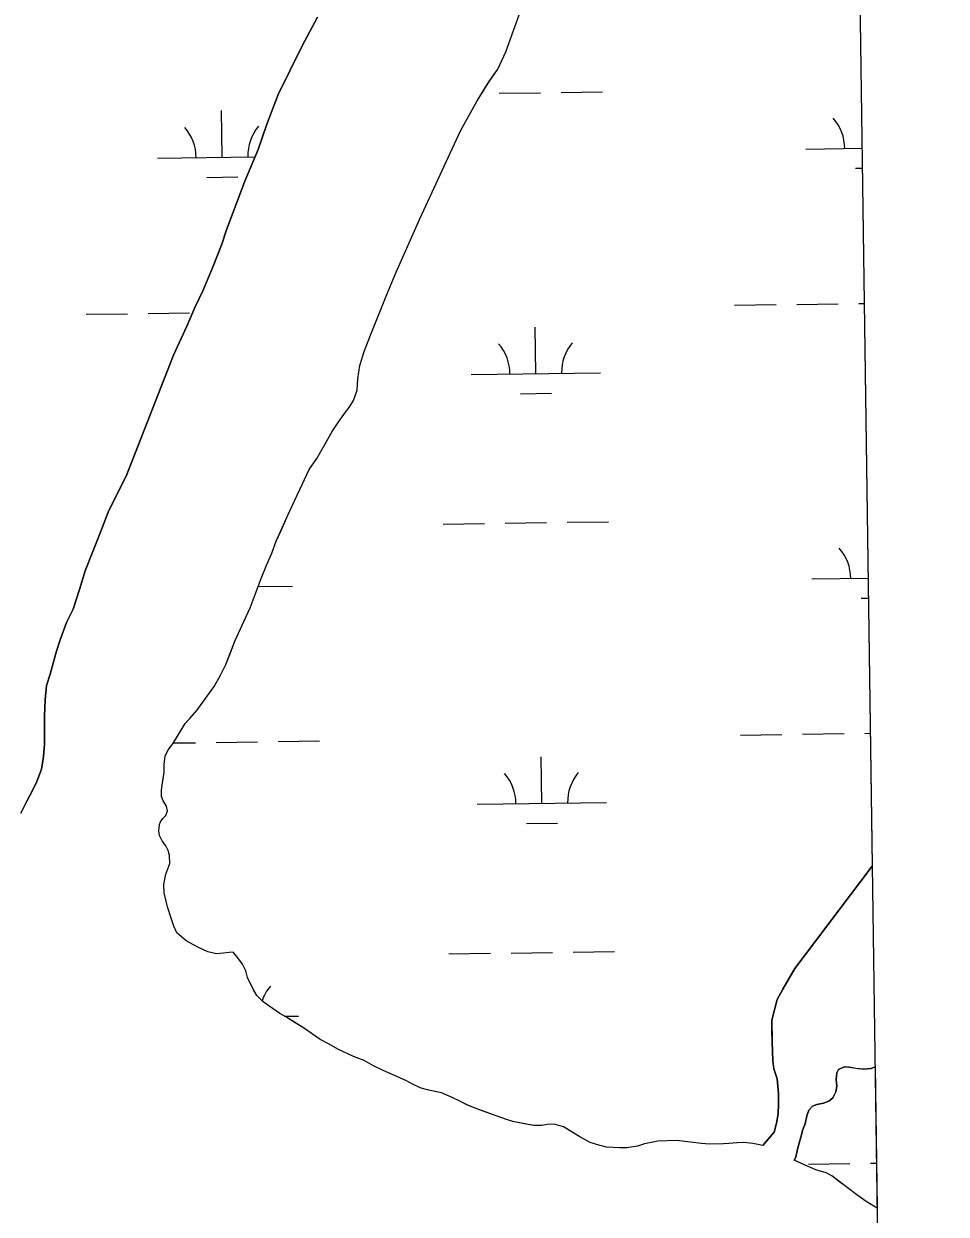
# Model space of a CAD drawing. Extents: x 3767014 to 3805179, y 361544 to 387384.
# Drawn here: x 3802347 to 3803060, y 371130 to 372051 of the extents above; entities that cross this region are included whole.
import ezdxf

# ---------------------------------------------------------------- set-up
doc = ezdxf.new("R2010")
doc.units = 0
for name, color, linetype in [('V-GRID-FRAM', 7, 'Continuous'), ('V-TOPO-SHOR', 7, 'Continuous'), ('V-WETL-SWMP', 7, 'Continuous')]:
    doc.layers.add(name, color=color, linetype=linetype)

msp = doc.modelspace()

# ---------------------------------------------------------------- linework, layer by layer
at = {"layer": 'V-GRID-FRAM'}
msp.add_lwpolyline([(3771006.872, 385146.094), (3802799.803, 385587.734), (3803060.286, 367407.215), (3771251.489, 366965.353), (3771006.872, 385146.094)], dxfattribs=at)
at = {"layer": 'V-TOPO-SHOR'}
for points in [[(3802495.514, 371331.505), (3802488.911, 371333.025), (3802481.291, 371336.529), (3802472.253, 371341.614), (3802465.001, 371347.717), (3802462.545, 371352.876), (3802460.68, 371359.038), (3802457.786, 371367.785), (3802455.267, 371378.73), (3802454.796, 371385.109), (3802456.5, 371393.113), (3802459.598, 371401.329), (3802459.328, 371407.51), (3802458.284, 371411.49), (3802456.449, 371415.059), (3802453.61, 371418.819), (3802451.568, 371422.985), (3802450.925, 371426.77), (3802451.47, 371431.564), (3802452.244, 371433.567), (3802454.21, 371436.184), (3802456.381, 371438.404), (3802457.735, 371442.011), (3802456.895, 371445.794), (3802454.454, 371449.754), (3802453.016, 371453.33), (3802453.161, 371458.121), (3802453.514, 371462.114), (3802454.452, 371467.314), (3802455.197, 371471.912), (3802455.128, 371478.097), (3802455.853, 371484.489), (3802458.191, 371489.305), (3802461.728, 371493.934), (3802467.409, 371503.179), (3802471.524, 371509.81), (3802474.676, 371513.437), (3802480.388, 371519.886), (3802486.28, 371528.136), (3802493.743, 371538.396), (3802498.832, 371547.034), (3802502.926, 371555.462), (3802506.416, 371564.281), (3802509.903, 371573.3), (3802515.546, 371585.934), (3802521.579, 371599.172), (3802525.452, 371609.593), (3802530.097, 371622.018), (3802534.561, 371632.842), (3802538.455, 371641.468), (3802541.94, 371650.686), (3802545.635, 371659.107), (3802550.886, 371670.941), (3802567.442, 371706.248), (3802573.332, 371714.694), (3802579.591, 371725.54), (3802585.26, 371735.78), (3802590.359, 371743.421), (3802595.465, 371750.663), (3802598.217, 371754.286), (3802601.746, 371759.713), (3802604.447, 371767.727), (3802604.949, 371776.312), (3802606.624, 371786.706), (3802609.893, 371797.517), (3802614.736, 371810.143), (3802621.136, 371826.181), (3802627.344, 371841.813), (3802634.729, 371859.057), (3802653.011, 371900.171), (3802684.555, 371968.372), (3802697.256, 371991.663), (3802706.27, 372006.133), (3802713.337, 372016.19), (3802719.571, 372029.431), (3802725.365, 372046.056), (3802730.983, 372060.888)], [(3802344.196, 371440.282), (3802348.875, 371449.716), (3802352.979, 371457.344), (3802356.684, 371464.768), (3802360.166, 371474.388), (3802361.651, 371484.181), (3802362.537, 371493.768), (3802362.423, 371503.942), (3802362.486, 371515.716), (3802362.943, 371528.093), (3802364.215, 371539.08), (3802366.906, 371547.891), (3802369.202, 371556.496), (3802371.891, 371565.706), (3802374.584, 371574.517), (3802379.618, 371587.943), (3802384.687, 371598.177), (3802389.7, 371613.4), (3802394.126, 371627.816), (3802405.951, 371657.88), (3802411.761, 371673.31), (3802418.782, 371687.558), (3802425.806, 371701.208), (3802462.246, 371794.806), (3802472.765, 371817.272), (3802478.985, 371831.711), (3802485.217, 371844.951), (3802493.183, 371863.6), (3802499.774, 371880.633), (3802503.438, 371891.649), (3802508.666, 371905.477), (3802517.571, 371929.324), (3802527.866, 371953.786), (3802534.236, 371972.615), (3802543.339, 371996.462), (3802552.702, 372015.324), (3802561.863, 372034.186), (3802573.783, 372056.272)], [(3802918.418, 371183.111), (3802922.586, 371187.987), (3802927.149, 371193.47), (3802929.082, 371200.331), (3802930.202, 371207.783), (3802930.522, 371215.029), (3802930.626, 371223.477), (3802929.491, 371234.727), (3802926.989, 371242.542), (3802926.114, 371248.565), (3802925.832, 371255.803), (3802925.543, 371263.444), (3802925.447, 371271.89), (3802925.35, 371280.135), (3802929.393, 371296.068), (3802933.925, 371304.166), (3802943.195, 371320.161), (3803003.087, 371399.413)], [(3802918.418, 371183.111), (3802910.619, 371184.618), (3802903.826, 371185.538), (3802898.64, 371185.28), (3802892.06, 371184.805), (3802887.876, 371184.358), (3802877.503, 371184.239), (3802870.712, 371184.76), (3802851.93, 371187.139), (3802837.17, 371186.57), (3802826.819, 371184.457), (3802821.453, 371182.599), (3802813.087, 371181.307), (3802807.498, 371181.442), (3802797.318, 371181.923), (3802791.514, 371183.453), (3802784.905, 371185.573), (3802776.875, 371189.869), (3802769.44, 371194.375), (3802764.218, 371197.506), (3802756.81, 371199.618), (3802751.426, 371199.356), (3802747.445, 371198.512), (3802740.86, 371198.637), (3802734.059, 371199.956), (3802725.062, 371201.647), (3802720.057, 371203.185), (3802712.842, 371205.897), (3802704.828, 371208.797), (3802697.816, 371211.312), (3802689.998, 371214.415), (3802684.579, 371217.147), (3802677.96, 371220.262), (3802669.737, 371223.958), (3802664.538, 371224.896), (3802659.938, 371225.843), (3802653.933, 371227.569), (3802647.715, 371230.291), (3802642.094, 371233.418), (3802633.271, 371237.309), (3802624.647, 371241.2), (3802617.221, 371244.907), (3802609.989, 371249.014), (3802601.777, 371251.914), (3802589.538, 371257.759), (3802582.91, 371261.474), (3802575.886, 371265.185), (3802563.618, 371273.622), (3802556.581, 371278.132), (3802549.348, 371282.638), (3802544.728, 371285.378), (3802538.696, 371289.3), (3802531.657, 371294.209), (3802526.812, 371299.14), (3802524.168, 371303.501), (3802522.122, 371307.867), (3802519.666, 371313.225), (3802518.411, 371318.398), (3802515.761, 371323.356), (3802511.501, 371329.293), (3802508.47, 371332.65), (3802505.478, 371332.615), (3802501.095, 371331.968), (3802495.514, 371331.505)], [(3803005.314, 371243.98), (3803002.208, 371242.802), (3802995.978, 371242.327), (3802990.34, 371242.865), (3802985.101, 371243.812), (3802981.277, 371243.969), (3802977.077, 371241.909), (3802975.696, 371239.48), (3802975.154, 371234.245), (3802975.614, 371229.021), (3802974.859, 371224.788), (3802972.502, 371219.934), (3802969.511, 371217.487), (3802965.305, 371216.031), (3802960.091, 371214.765), (3802956.888, 371213.52), (3802954.106, 371210.472), (3802952.548, 371206.028), (3802951.208, 371199.98), (3802949.449, 371195.534)], [(3802949.449, 371195.534), (3802947.907, 371189.685), (3802946.553, 371185.042), (3802945.2, 371180.401), (3802943.862, 371174.151), (3802942.691, 371171.816)], [(3803006.882, 371134.58), (3803006.767, 371134.641), (3802998.327, 371139.732), (3802991.083, 371145.037), (3802983.634, 371150.736), (3802975.787, 371156.632), (3802971.762, 371159.579), (3802967.347, 371161.924), (3802959.536, 371164.427), (3802951.114, 371167.923), (3802942.691, 371171.816)]]:
    msp.add_lwpolyline(points, dxfattribs=at)
at = {"layer": 'V-WETL-SWMP'}
for p, q in [((3802985.468, 372629.15), (3803003.087, 371399.413)), ((3802725.366, 372046.057), (3802730.983, 372060.887)), ((3802573.782, 372056.271), (3802561.863, 372034.186)), ((3802719.571, 372029.43), (3802725.366, 372046.057)), ((3802561.863, 372034.186), (3802552.702, 372015.325)), ((3802713.337, 372016.19), (3802719.571, 372029.43)), ((3802552.702, 372015.325), (3802543.34, 371996.462)), ((3802706.27, 372006.132), (3802713.337, 372016.19)), ((3802697.257, 371991.663), (3802706.27, 372006.132)), ((3802543.34, 371996.462), (3802534.236, 371972.614)), ((3802714.307, 371997.367), (3802746.304, 371997.812)), ((3802762.302, 371998.034), (3802794.299, 371998.478)), ((3802684.555, 371968.372), (3802697.257, 371991.663)), ((3802499.909, 371947.954), (3802499.409, 371983.951)), ((3802534.236, 371972.614), (3802527.867, 371953.785)), ((3802653.012, 371900.171), (3802684.555, 371968.372)), ((3802527.867, 371953.785), (3802517.572, 371929.324)), ((3802951.773, 371954.231), (3802995.13, 371954.834)), ((3802449.913, 371947.26), (3802525.563, 371948.311)), ((3802488.124, 371932.358), (3802512.122, 371932.692)), ((3802989.984, 371939.33), (3802995.351, 371939.404)), ((3802517.572, 371929.324), (3802503.438, 371891.65)), ((3802634.728, 371859.058), (3802653.012, 371900.171)), ((3802503.438, 371891.65), (3802499.773, 371880.634)), ((3802499.773, 371880.634), (3802493.184, 371863.599)), ((3802493.184, 371863.599), (3802485.217, 371844.951)), ((3802627.343, 371841.814), (3802634.728, 371859.058)), ((3802485.217, 371844.951), (3802478.984, 371831.711)), ((3802614.737, 371810.144), (3802627.343, 371841.814)), ((3802478.984, 371831.711), (3802472.764, 371817.273)), ((3802896.602, 371833.382), (3802928.599, 371833.827)), ((3802944.598, 371834.049), (3802976.595, 371834.494)), ((3802992.593, 371834.716), (3802996.85, 371834.775)), ((3802394.743, 371826.411), (3802426.74, 371826.855)), ((3802442.738, 371827.078), (3802474.735, 371827.522)), ((3802472.764, 371817.273), (3802462.247, 371794.805)), ((3802742.73, 371780.498), (3802742.23, 371816.495)), ((3802609.893, 371797.518), (3802614.737, 371810.144)), ((3802462.247, 371794.805), (3802425.807, 371701.207)), ((3802606.625, 371786.706), (3802609.893, 371797.518)), ((3802604.948, 371776.312), (3802606.625, 371786.706)), ((3802604.448, 371767.726), (3802604.948, 371776.312)), ((3802692.735, 371779.804), (3802792.725, 371781.193)), ((3802601.746, 371759.714), (3802604.448, 371767.726)), ((3802598.217, 371754.286), (3802601.746, 371759.714)), ((3802730.946, 371764.902), (3802754.943, 371765.235)), ((3802590.36, 371743.422), (3802595.465, 371750.663)), ((3802595.465, 371750.663), (3802598.217, 371754.286)), ((3802585.26, 371735.781), (3802590.36, 371743.422)), ((3802579.591, 371725.541), (3802585.26, 371735.781)), ((3802573.331, 371714.694), (3802579.591, 371725.541)), ((3802567.442, 371706.247), (3802573.331, 371714.694)), ((3802550.886, 371670.94), (3802567.442, 371706.247)), ((3802425.807, 371701.207), (3802418.781, 371687.558)), ((3802418.781, 371687.558), (3802411.761, 371673.311)), ((3802411.761, 371673.311), (3802405.952, 371657.881)), ((3802541.94, 371650.685), (3802550.886, 371670.94)), ((3802718.928, 371664.724), (3802750.925, 371665.169)), ((3802766.923, 371665.391), (3802798.92, 371665.835)), ((3802405.952, 371657.881), (3802394.125, 371627.816)), ((3802670.932, 371664.058), (3802702.929, 371664.502)), ((3802538.454, 371641.467), (3802541.94, 371650.685)), ((3802534.562, 371632.842), (3802538.454, 371641.467)), ((3802394.125, 371627.816), (3802389.701, 371613.399)), ((3802530.097, 371622.017), (3802534.562, 371632.842)), ((3802521.579, 371599.173), (3802530.097, 371622.017)), ((3802956.394, 371621.588), (3802999.896, 371622.193)), ((3802389.701, 371613.399), (3802384.687, 371598.177)), ((3802527.717, 371615.634), (3802554.525, 371616.006)), ((3802994.605, 371606.687), (3803000.117, 371606.763)), ((3802384.687, 371598.177), (3802379.617, 371587.943)), ((3802509.904, 371573.3), (3802521.579, 371599.173)), ((3802379.617, 371587.943), (3802374.583, 371574.517)), ((3802374.583, 371574.517), (3802371.89, 371565.706)), ((3802502.926, 371555.462), (3802509.904, 371573.3)), ((3802371.89, 371565.706), (3802369.202, 371556.497)), ((3802369.202, 371556.497), (3802366.906, 371547.891)), ((3802498.832, 371547.035), (3802502.926, 371555.462)), ((3802366.906, 371547.891), (3802364.214, 371539.081)), ((3802493.743, 371538.397), (3802498.832, 371547.035)), ((3802364.214, 371539.081), (3802362.943, 371528.092)), ((3802480.387, 371519.887), (3802493.743, 371538.397)), ((3802362.943, 371528.092), (3802362.486, 371515.716)), ((3802471.524, 371509.809), (3802480.387, 371519.887)), ((3802362.486, 371515.716), (3802362.422, 371503.943)), ((3802461.729, 371493.934), (3802471.524, 371509.809)), ((3802362.422, 371503.943), (3802362.538, 371493.768)), ((3802901.223, 371500.739), (3802933.22, 371501.184)), ((3802949.218, 371501.406), (3802981.215, 371501.851)), ((3802997.214, 371502.073), (3803001.616, 371502.134)), ((3802362.538, 371493.768), (3802361.65, 371484.181)), ((3802458.191, 371489.305), (3802461.729, 371493.934)), ((3802462.165, 371494.64), (3802479.356, 371494.879)), ((3802495.354, 371495.101), (3802527.351, 371495.546)), ((3802543.35, 371495.768), (3802575.347, 371496.213)), ((3802361.65, 371484.181), (3802360.166, 371474.387)), ((3802455.127, 371478.096), (3802455.852, 371484.489)), ((3802455.852, 371484.489), (3802458.191, 371489.305)), ((3802747.351, 371447.855), (3802746.851, 371483.852)), ((3802360.166, 371474.387), (3802356.685, 371464.769)), ((3802453.514, 371462.115), (3802455.198, 371471.911)), ((3802455.198, 371471.911), (3802455.127, 371478.096)), ((3802356.685, 371464.769), (3802352.979, 371457.344)), ((3802453.338, 371460.124), (3802453.514, 371462.115)), ((3802352.979, 371457.344), (3802348.876, 371449.715)), ((3802453.016, 371453.33), (3802453.161, 371458.121)), ((3802454.454, 371449.755), (3802453.016, 371453.33)), ((3802453.161, 371458.121), (3802453.338, 371460.124)), ((3802348.876, 371449.715), (3802344.196, 371440.283)), ((3802456.894, 371445.793), (3802454.454, 371449.755)), ((3802457.735, 371442.011), (3802456.894, 371445.793)), ((3802697.356, 371447.161), (3802797.346, 371448.55)), ((3802452.245, 371433.568), (3802454.21, 371436.184)), ((3802454.21, 371436.184), (3802456.38, 371438.404)), ((3802456.38, 371438.404), (3802457.735, 371442.011)), ((3802450.926, 371426.769), (3802451.47, 371431.564)), ((3802451.568, 371422.985), (3802450.926, 371426.769)), ((3802451.47, 371431.564), (3802452.245, 371433.568)), ((3802735.566, 371432.259), (3802759.564, 371432.592)), ((3802453.611, 371418.819), (3802451.568, 371422.985)), ((3802456.448, 371415.06), (3802453.611, 371418.819)), ((3802458.284, 371411.49), (3802456.448, 371415.06)), ((3802459.328, 371407.511), (3802458.284, 371411.49)), ((3802459.598, 371401.329), (3802459.328, 371407.511)), ((3802456.5, 371393.112), (3802459.598, 371401.329)), ((3803003.087, 371399.413), (3802943.195, 371320.162)), ((3802454.795, 371385.11), (3802456.5, 371393.112)), ((3802455.267, 371378.73), (3802454.795, 371385.11)), ((3802457.786, 371367.785), (3802455.267, 371378.73)), ((3802460.68, 371359.039), (3802457.786, 371367.785)), ((3802462.546, 371352.875), (3802460.68, 371359.039)), ((3802465, 371347.716), (3802462.546, 371352.875)), ((3802472.253, 371341.613), (3802465, 371347.716)), ((3802481.29, 371336.529), (3802472.253, 371341.613)), ((3802488.912, 371333.025), (3802481.29, 371336.529)), ((3802495.514, 371331.504), (3802488.912, 371333.025)), ((3802771.544, 371332.748), (3802803.541, 371333.193)), ((3802501.095, 371331.967), (3802495.514, 371331.504)), ((3802505.478, 371332.616), (3802501.095, 371331.967)), ((3802508.47, 371332.65), (3802505.478, 371332.616)), ((3802511.501, 371329.293), (3802508.47, 371332.65)), ((3802515.76, 371323.356), (3802511.501, 371329.293)), ((3802675.553, 371331.415), (3802707.55, 371331.859)), ((3802723.549, 371332.081), (3802755.546, 371332.526)), ((3802518.41, 371318.398), (3802515.76, 371323.356)), ((3802519.667, 371313.225), (3802518.41, 371318.398)), ((3802943.195, 371320.162), (3802933.926, 371304.166)), ((3802524.168, 371303.5), (3802519.667, 371313.225)), ((3802526.812, 371299.14), (3802524.168, 371303.5)), ((3802531.657, 371294.208), (3802526.812, 371299.14)), ((3802933.926, 371304.166), (3802929.393, 371296.069)), ((3802538.696, 371289.3), (3802531.657, 371294.208)), ((3802544.727, 371285.378), (3802538.696, 371289.3)), ((3802929.393, 371296.069), (3802925.351, 371280.134)), ((3802549.348, 371282.638), (3802544.727, 371285.378)), ((3802548.377, 371283.214), (3802559.145, 371283.363)), ((3802563.618, 371273.623), (3802549.348, 371282.638)), ((3802925.351, 371280.134), (3802925.543, 371263.443)), ((3802575.885, 371265.184), (3802563.618, 371273.623)), ((3802582.911, 371261.474), (3802575.885, 371265.184)), ((3802589.538, 371257.758), (3802582.911, 371261.474)), ((3802925.543, 371263.443), (3802926.115, 371248.566)), ((3802601.777, 371251.913), (3802589.538, 371257.758)), ((3802609.99, 371249.014), (3802601.777, 371251.913)), ((3802617.221, 371244.907), (3802609.99, 371249.014)), ((3802624.646, 371241.201), (3802617.221, 371244.907)), ((3802642.094, 371233.419), (3802624.646, 371241.201)), ((3802926.115, 371248.566), (3802926.989, 371242.542)), ((3802926.989, 371242.542), (3802929.492, 371234.727)), ((3802975.696, 371239.48), (3802977.077, 371241.909)), ((3802977.077, 371241.909), (3802981.277, 371243.969)), ((3802981.277, 371243.969), (3802985.1, 371243.811)), ((3802985.1, 371243.811), (3802990.34, 371242.866)), ((3802990.34, 371242.866), (3802995.978, 371242.327)), ((3802995.978, 371242.327), (3803002.207, 371242.801)), ((3803002.207, 371242.801), (3803005.314, 371243.979)), ((3803005.314, 371243.979), (3803006.882, 371134.58)), ((3802647.716, 371230.291), (3802642.094, 371233.419)), ((3802929.492, 371234.727), (3802930.626, 371223.477)), ((3802975.153, 371234.245), (3802975.696, 371239.48)), ((3802975.615, 371229.021), (3802975.153, 371234.245)), ((3802653.933, 371227.569), (3802647.716, 371230.291)), ((3802659.938, 371225.842), (3802653.933, 371227.569)), ((3802669.737, 371223.959), (3802659.938, 371225.842)), ((3802677.96, 371220.262), (3802669.737, 371223.959)), ((3802930.626, 371223.477), (3802930.522, 371215.029)), ((3802972.501, 371219.934), (3802974.859, 371224.788)), ((3802974.859, 371224.788), (3802975.615, 371229.021)), ((3802684.58, 371217.146), (3802677.96, 371220.262)), ((3802689.999, 371214.415), (3802684.58, 371217.146)), ((3802697.816, 371211.312), (3802689.999, 371214.415)), ((3802930.522, 371215.029), (3802930.203, 371207.784)), ((3802954.106, 371210.472), (3802956.887, 371213.52)), ((3802956.887, 371213.52), (3802960.091, 371214.764)), ((3802960.091, 371214.764), (3802965.305, 371216.03)), ((3802965.305, 371216.03), (3802969.512, 371217.487)), ((3802969.512, 371217.487), (3802972.501, 371219.934)), ((3802712.842, 371205.897), (3802697.816, 371211.312)), ((3802720.056, 371203.186), (3802712.842, 371205.897)), ((3802930.203, 371207.784), (3802929.082, 371200.33)), ((3802951.209, 371199.98), (3802952.548, 371206.029)), ((3802952.548, 371206.029), (3802954.106, 371210.472)), ((3802725.062, 371201.647), (3802720.056, 371203.186)), ((3802740.86, 371198.636), (3802725.062, 371201.647)), ((3802747.445, 371198.512), (3802740.86, 371198.636)), ((3802751.426, 371199.356), (3802747.445, 371198.512)), ((3802756.811, 371199.617), (3802751.426, 371199.356)), ((3802764.217, 371197.507), (3802756.811, 371199.617)), ((3802776.875, 371189.87), (3802764.217, 371197.507)), ((3802929.082, 371200.33), (3802927.149, 371193.469)), ((3802947.908, 371189.685), (3802949.45, 371195.535)), ((3802949.45, 371195.535), (3802951.209, 371199.98)), ((3802784.905, 371185.573), (3802776.875, 371189.87)), ((3802837.17, 371186.57), (3802826.819, 371184.457)), ((3802851.929, 371187.139), (3802837.17, 371186.57)), ((3802870.712, 371184.76), (3802851.929, 371187.139)), ((3802927.149, 371193.469), (3802918.418, 371183.112)), ((3802945.199, 371180.402), (3802947.908, 371189.685)), ((3802791.514, 371183.454), (3802784.905, 371185.573)), ((3802797.318, 371181.924), (3802791.514, 371183.454)), ((3802807.499, 371181.442), (3802797.318, 371181.924)), ((3802813.088, 371181.306), (3802807.499, 371181.442)), ((3802821.453, 371182.599), (3802813.088, 371181.306)), ((3802826.819, 371184.457), (3802821.453, 371182.599)), ((3802877.502, 371184.239), (3802870.712, 371184.76)), ((3802887.876, 371184.358), (3802877.502, 371184.239)), ((3802892.061, 371184.805), (3802887.876, 371184.358)), ((3802898.64, 371185.279), (3802892.061, 371184.805)), ((3802903.825, 371185.538), (3802898.64, 371185.279)), ((3802910.619, 371184.619), (3802903.825, 371185.538)), ((3802918.418, 371183.112), (3802910.619, 371184.619)), ((3802943.863, 371174.152), (3802945.199, 371180.402)), ((3802942.69, 371171.817), (3802943.863, 371174.152)), ((3802951.115, 371167.923), (3802942.69, 371171.817)), ((3802959.535, 371164.428), (3802951.115, 371167.923)), ((3802953.839, 371168.763), (3802985.836, 371169.208)), ((3803001.835, 371169.43), (3803006.382, 371169.493)), ((3802967.346, 371161.924), (3802959.535, 371164.428)), ((3802971.762, 371159.58), (3802967.346, 371161.924)), ((3802983.635, 371150.737), (3802971.762, 371159.58)), ((3802991.083, 371145.036), (3802983.635, 371150.737)), ((3802998.327, 371139.732), (3802991.083, 371145.036)), ((3803006.766, 371134.641), (3802998.327, 371139.732)), ((3803006.882, 371134.58), (3803006.766, 371134.641))]:
    msp.add_line(p, q, dxfattribs=at)
for centre, start, end in [((3802946.524, 371954.633), 0.024037, 41.567696), ((3802444.664, 371947.662), 0.024037, 41.567696), ((3802555.14, 371949.196), 140.024034, 181.567693), ((3802687.486, 371780.205), 0.024037, 41.567696), ((3802797.961, 371781.74), 140.024034, 181.567693), ((3802951.145, 371621.99), 0.024037, 41.567696), ((3802802.582, 371449.097), 140.024034, 181.567693), ((3802692.107, 371447.563), 0.024037, 41.567696), ((3802564.381, 371283.911), 140.024034, 161.721829)]:
    msp.add_arc(centre, 35.246, start, end, dxfattribs=at)

doc.saveas('drawing.dxf')
